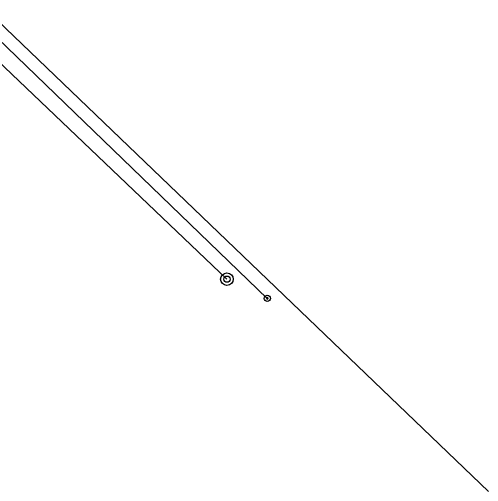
# Model space of a CAD drawing. Extents: x 2377639 to 2379738, y 729875 to 732734.
# Drawn here: x 2378436.4 to 2378589, y 730155.9 to 730309.5 of the extents above; entities that cross this region are included whole.
import ezdxf

# ---------------------------------------------------------------- set-up
doc = ezdxf.new("R2010")
doc.units = 0
for name, color, linetype in [('Default', 7, 'Continuous'), ('TOPO_GAS_Line', 7, 'Continuous'), ('TOPO_SAN_Plastic-Pipe', 7, 'Continuous'), ('TOPO_SAN_Sewer-Manhole', 7, 'Continuous'), ('TOPO_WTRUTIL_Line', 7, 'Continuous'), ('TOPO_WTRUTIL_Valve', 7, 'Continuous')]:
    doc.layers.add(name, color=color, linetype=linetype)

# ---------------------------------------------------------------- blocks, each defined once
blk = doc.blocks.new('MH_16')
at = {"layer": 'Default'}
for radius in [0.0254, 0.0127]:
    blk.add_circle((0, 0), radius, dxfattribs=at)
blk = doc.blocks.new('WV_6')
at = {"layer": 'Default'}
blk.add_circle((0, 0), 0.0127, dxfattribs=at)
for start, end in [(0, 180), (180, 0)]:
    blk.add_arc((0, 0), 0.00318, start, end, dxfattribs=at)

msp = doc.modelspace()

# ---------------------------------------------------------------- linework, layer by layer
at = {"layer": 'TOPO_GAS_Line'}
msp.add_line((2378589.02, 730155.86), (2378200.77, 730528.13), dxfattribs=at)
at = {"layer": 'TOPO_SAN_Plastic-Pipe'}
msp.add_line((2378505.67, 730223.51), (2378230.32, 730485.7), dxfattribs=at)
at = {"layer": 'TOPO_WTRUTIL_Line'}
msp.add_line((2378518.53, 730217.39), (2378297.16, 730430.69), dxfattribs=at)

# ---------------------------------------------------------------- block references
at = {"layer": 'TOPO_SAN_Sewer-Manhole', "xscale": 78.74000000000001, "yscale": 78.74000000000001}
msp.add_blockref('MH_16', (2378505.67, 730223.51), dxfattribs=at)
at = {"layer": 'TOPO_WTRUTIL_Valve', "xscale": 78.74000000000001, "yscale": 78.74000000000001}
msp.add_blockref('WV_6', (2378518.53, 730217.39), dxfattribs=at)

doc.saveas('drawing.dxf')
